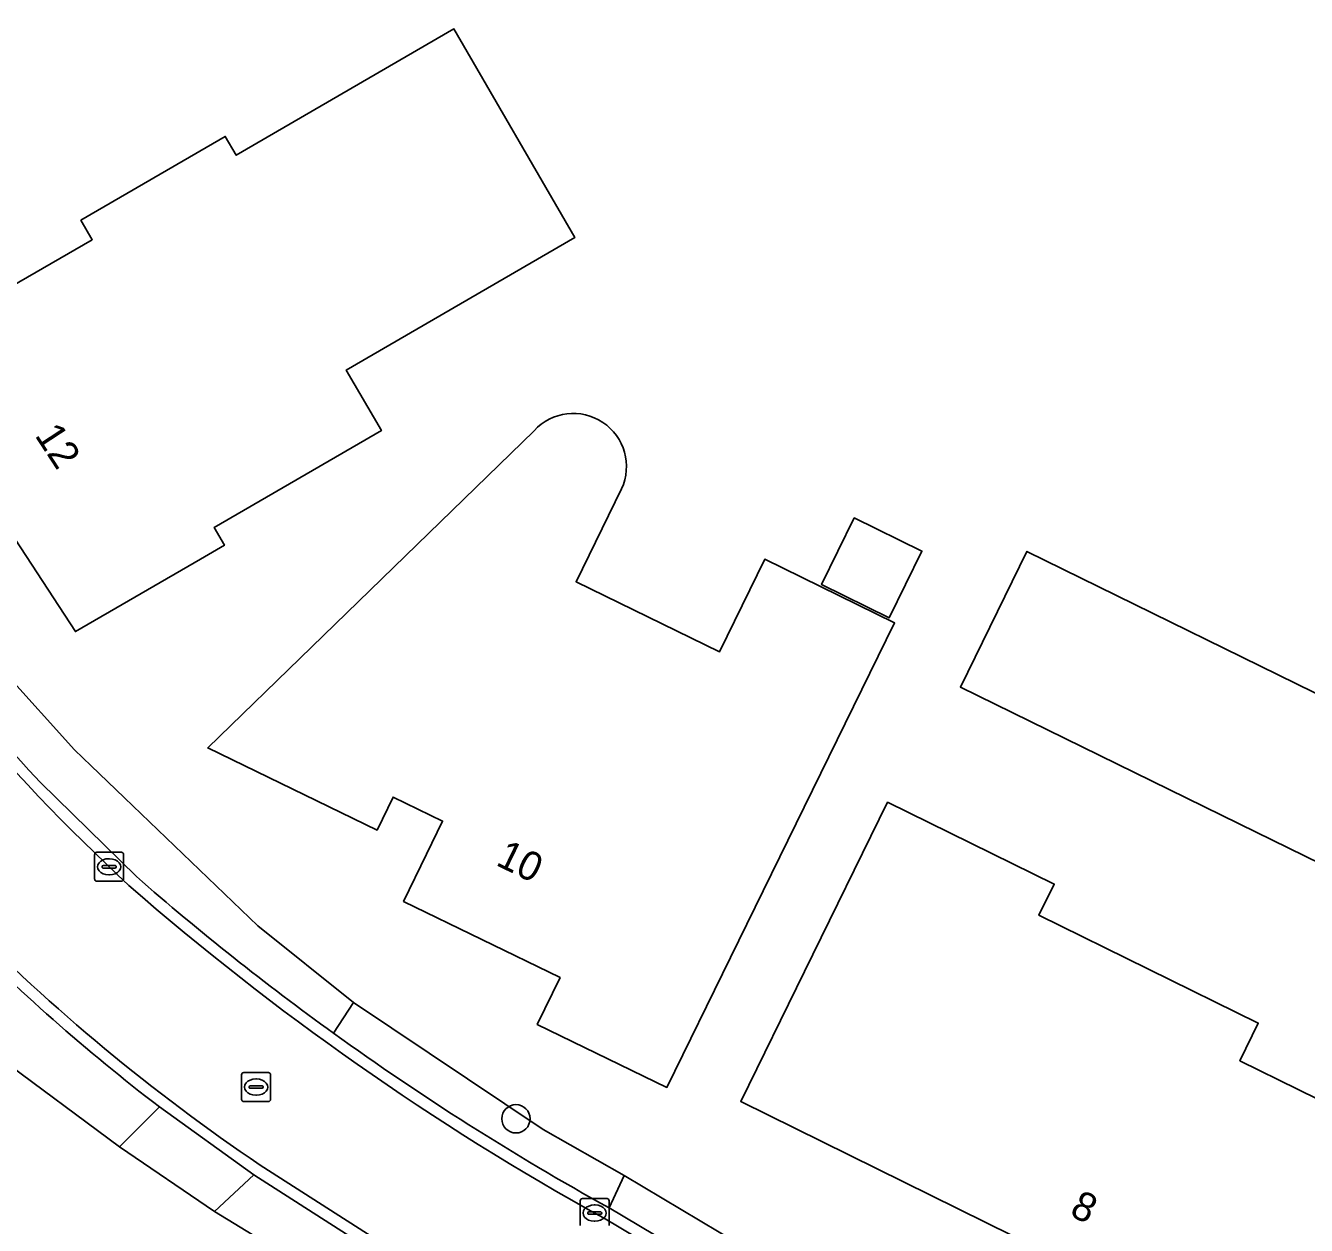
# Model space of a CAD drawing. Extents: x 157320 to 158835, y 386650 to 388491.
# Drawn here: x 158361.54 to 158405.8, y 387431.13 to 387472.58 of the extents above; entities that cross this region are included whole.
import ezdxf

# ---------------------------------------------------------------- set-up
doc = ezdxf.new("R2010")
doc.units = 0
for name, color, linetype in [('IMGEO_Berm_groen', 7, 'Continuous'), ('IMGEO_Boom', 7, 'Continuous'), ('IMGEO_Erf', 7, 'Continuous'), ('IMGEO_Groenvoorziening', 7, 'Continuous'), ('IMGEO_Kolk', 7, 'Continuous'), ('IMGEO_Pand', 7, 'Continuous'), ('IMGEO_Pand_nummerreeks', 7, 'Continuous'), ('IMGEO_Rijbaan_lokaal_gesloten', 7, 'Continuous'), ('IMGEO_Rijbaan_lokaal_open', 7, 'Continuous'), ('IMGEO_Rioolput', 7, 'Continuous'), ('IMGEO_Voetpad_open', 7, 'Continuous')]:
    doc.layers.add(name, color=color, linetype=linetype)

msp = doc.modelspace()

# ---------------------------------------------------------------- linework, layer by layer
at = {"layer": 'IMGEO_Berm_groen'}
for points in [[(158372.865, 387438.829), (158372.174, 387437.769)], [(158381.709, 387431.728), (158382.224, 387432.85), (158379.42, 387434.441), (158372.865, 387438.829)]]:
    msp.add_lwpolyline(points, dxfattribs=at)
msp.add_arc((158426.979, 387513.726), 93.665, 234.1888, 241.09773, dxfattribs=at)
at = {"layer": 'IMGEO_Boom'}
msp.add_circle((158378.483, 387434.808), 0.489, dxfattribs=at)
at = {"layer": 'IMGEO_Erf'}
for points in [[(158346.563, 387477.631), (158348.109, 387472.316), (158348.746, 387470.48), (158350.733, 387465.548), (158352.205, 387462.456), (158354.834, 387458.095), (158359.467, 387451.721), (158360.816, 387450.223), (158363.222, 387447.552), (158369.558, 387441.481), (158372.865, 387438.829), (158379.42, 387434.441), (158382.224, 387432.85), (158390.099, 387428.156), (158396.534, 387424.321), (158397.368, 387423.825), (158406.279, 387418.513)], [(158391.568, 387451.942), (158385.901, 387440.38), (158383.7, 387435.89), (158379.22, 387438.07), (158380.01, 387439.69), (158374.6, 387442.32), (158375.391, 387443.953), (158375.945, 387445.092), (158374.236, 387445.922), (158373.683, 387444.782), (158367.83, 387447.62), (158371.417, 387451.105), (158379.111, 387458.581)], [(158382.13, 387456.569), (158380.56, 387453.366), (158385.512, 387450.938), (158387.083, 387454.141), (158391.568, 387451.942)], [(158390.338, 387381.255), (158398.182, 387396.869), (158398.757, 387397.989), (158403.701, 387407.811), (158402.536, 387410.972), (158395.084, 387415.398), (158391.694, 387417.41), (158388.946, 387419.042), (158381.043, 387423.735), (158377.881, 387425.612), (158368.066, 387431.602), (158364.784, 387433.844), (158360.608, 387436.93)]]:
    msp.add_lwpolyline(points, dxfattribs=at)
for points in [[(158368.815, 387468.1), (158376.34, 387472.466), (158380.52, 387465.262), (158372.621, 387460.679), (158373.833, 387458.589), (158368.053, 387455.236), (158368.407, 387454.626), (158367.585, 387454.149), (158363.26, 387451.64), (158357, 387461.21), (158361.307, 387463.709), (158363.839, 387465.178), (158363.447, 387465.855), (158367.772, 387468.365), (158368.437, 387468.751)], [(158411.166, 387458.849), (158414.999, 387456.968), (158419.487, 387454.766), (158419.404, 387454.596), (158414.512, 387456.998), (158413.001, 387453.921), (158417.893, 387451.519), (158418.91, 387451.02), (158417.71, 387448.59), (158419.03, 387447.99), (158419.28, 387447.14), (158418.35, 387445.22), (158417.5, 387444.95), (158416.185, 387445.59), (158414.16, 387441.43), (158409.212, 387443.858), (158408.55, 387442.508), (158404.062, 387444.71), (158393.842, 387449.725), (158396.141, 387454.412), (158407.926, 387448.63), (158410.879, 387454.648), (158409.449, 387455.35)], [(158392.51, 387454.421), (158391.383, 387452.122), (158389.045, 387453.268), (158390.172, 387455.567)], [(158413.93, 387436.29), (158412.334, 387433.064), (158411.62, 387433.418), (158410.97, 387432.1), (158409.885, 387429.9), (158410.808, 387429.445), (158409.88, 387427.561), (158408.955, 387428.016), (158406.88, 387423.81), (158399.931, 387427.239), (158400.49, 387428.372), (158397.52, 387429.84), (158386.25, 387435.41), (158388.455, 387439.898), (158391.326, 387445.744), (158397.085, 387442.916), (158396.557, 387441.839), (158404.137, 387438.116), (158403.498, 387436.815), (158407.535, 387434.832), (158409.355, 387438.537)]]:
    msp.add_lwpolyline(points, close=True, dxfattribs=at)
msp.add_arc((158380.466, 387457.343), 1.835, 335.057, 137.5804, dxfattribs=at)
at = {"layer": 'IMGEO_Groenvoorziening'}
msp.add_lwpolyline([(158359.027, 387441.507), (158356.565, 387440.188), (158360.608, 387436.93), (158364.784, 387433.844), (158366.161, 387435.219)], dxfattribs=at)
msp.add_lwpolyline([(158378.741, 387426.911), (158369.425, 387432.871), (158368.066, 387431.602), (158377.881, 387425.612)], close=True, dxfattribs=at)
msp.add_arc((158407.813, 387489.666), 68.552, 224.62937, 232.58389, dxfattribs=at)
at = {"layer": 'IMGEO_Kolk'}
for p, q in [((158363.924, 387443.089), (158363.924, 387443.941)), ((158363.999, 387444.015), (158364.851, 387444.015)), ((158364.412, 387443.795), (158364.437, 387443.795)), ((158364.925, 387443.941), (158364.925, 387443.089)), ((158364.183, 387443.509), (158364.183, 387443.521)), ((158364.621, 387443.472), (158364.223, 387443.472)), ((158364.226, 387443.558), (158364.624, 387443.558)), ((158364.435, 387443.235), (158364.41, 387443.235)), ((158364.667, 387443.521), (158364.667, 387443.509)), ((158364.851, 387443.015), (158363.999, 387443.015)), ((158380.703, 387431.126), (158380.703, 387431.978)), ((158380.778, 387432.052), (158381.63, 387432.052)), ((158381.191, 387431.832), (158381.216, 387431.832)), ((158381.704, 387431.978), (158381.704, 387431.126)), ((158380.962, 387431.546), (158380.962, 387431.558)), ((158381.4, 387431.509), (158381.002, 387431.509)), ((158381.005, 387431.595), (158381.403, 387431.595)), ((158381.446, 387431.558), (158381.446, 387431.546)), ((158381.214, 387431.272), (158381.189, 387431.272))]:
    msp.add_line(p, q, dxfattribs=at)
for points in [[(158363.924, 387443.089), (158363.924, 387443.941)], [(158363.999, 387444.015), (158364.851, 387444.015)], [(158364.925, 387443.941), (158364.925, 387443.089)], [(158364.851, 387443.015), (158363.999, 387443.015)], [(158380.703, 387431.126), (158380.703, 387431.978)], [(158380.778, 387432.052), (158381.63, 387432.052)], [(158381.704, 387431.978), (158381.704, 387431.126)]]:
    msp.add_lwpolyline(points, dxfattribs=at)
for centre, radius, start, end in [((158364.001, 387443.939), 0.0765, 91.552, 178.448), ((158364.001, 387443.939), 0.0765, 91.552, 178.448), ((158364.849, 387443.939), 0.0765, 1.552, 88.448), ((158364.849, 387443.939), 0.0765, 1.552, 88.448), ((158364.223, 387443.518), 0.0403, 85.8775, 175.7526), ((158364.22, 387443.508), 0.0366, 178.938, 274.7102), ((158364.624, 387443.515), 0.043, 264.8664, 352.4533), ((158364.628, 387443.52), 0.0386, 1.7309, 96.639), ((158364.001, 387443.091), 0.0765, 181.552, 268.448), ((158364.001, 387443.091), 0.0765, 181.552, 268.448), ((158364.849, 387443.091), 0.0765, 271.552, 358.448), ((158364.849, 387443.091), 0.0765, 271.552, 358.448), ((158380.78, 387431.976), 0.0765, 91.552, 178.448), ((158380.78, 387431.976), 0.0765, 91.552, 178.448), ((158381.628, 387431.976), 0.0765, 1.552, 88.448), ((158381.628, 387431.976), 0.0765, 1.552, 88.448), ((158381.002, 387431.555), 0.0403, 85.8775, 175.7526), ((158380.999, 387431.545), 0.0366, 178.938, 274.7102), ((158381.403, 387431.552), 0.043, 264.8664, 352.4533), ((158381.407, 387431.557), 0.0386, 1.7309, 96.639)]:
    msp.add_arc(centre, radius, start, end, dxfattribs=at)
for centre, major_axis, ratio, start_param, end_param in [((158364.411, 387443.515), (-0.387, 0.002), 0.722429, 4.712389, 7.853982), ((158364.436, 387443.515), (-0.39, 0.002), 0.717154, 1.570796, 4.712389), ((158381.19, 387431.552), (-0.387, 0.002), 0.722429, 4.712389, 7.853982), ((158381.215, 387431.552), (-0.39, 0.002), 0.717154, 1.570796, 4.712389)]:
    msp.add_ellipse(centre, major_axis=major_axis, ratio=ratio, start_param=start_param, end_param=end_param, dxfattribs=at)
at = {"layer": 'IMGEO_Pand'}
for points in [[(158368.437, 387468.751), (158367.772, 387468.365), (158363.447, 387465.855), (158363.839, 387465.178), (158361.307, 387463.709), (158357, 387461.21), (158363.26, 387451.64), (158367.585, 387454.149), (158368.407, 387454.626), (158368.053, 387455.236), (158373.833, 387458.589), (158372.621, 387460.679), (158380.52, 387465.262), (158376.34, 387472.466), (158368.815, 387468.1)], [(158404.062, 387444.71), (158408.55, 387442.508), (158409.212, 387443.858), (158414.16, 387441.43), (158416.185, 387445.59), (158417.5, 387444.95), (158418.35, 387445.22), (158419.28, 387447.14), (158419.03, 387447.99), (158417.71, 387448.59), (158418.91, 387451.02), (158417.893, 387451.519), (158413.001, 387453.921), (158414.512, 387456.998), (158419.404, 387454.596), (158419.487, 387454.766), (158414.999, 387456.968), (158411.166, 387458.849), (158409.449, 387455.35), (158410.879, 387454.648), (158407.926, 387448.63), (158396.141, 387454.412), (158393.842, 387449.725)], [(158389.045, 387453.268), (158391.383, 387452.122), (158392.51, 387454.421), (158390.172, 387455.567)], [(158412.334, 387433.064), (158413.93, 387436.29), (158409.355, 387438.537), (158407.535, 387434.832), (158403.498, 387436.815), (158404.137, 387438.116), (158396.557, 387441.839), (158397.085, 387442.916), (158391.326, 387445.744), (158388.455, 387439.898), (158386.25, 387435.41), (158397.52, 387429.84), (158400.49, 387428.372), (158399.931, 387427.239), (158406.88, 387423.81), (158408.955, 387428.016), (158409.88, 387427.561), (158410.808, 387429.445), (158409.885, 387429.9), (158410.97, 387432.1), (158411.62, 387433.418)]]:
    msp.add_lwpolyline(points, close=True, dxfattribs=at)
msp.add_lwpolyline([(158379.111, 387458.581), (158371.417, 387451.105), (158367.83, 387447.62), (158373.683, 387444.782), (158374.236, 387445.922), (158375.945, 387445.092), (158375.391, 387443.953), (158374.6, 387442.32), (158380.01, 387439.69), (158379.22, 387438.07), (158383.7, 387435.89), (158385.901, 387440.38), (158391.568, 387451.942), (158387.083, 387454.141), (158385.512, 387450.938), (158380.56, 387453.366), (158382.13, 387456.569)], dxfattribs=at)
msp.add_arc((158380.466, 387457.343), 1.835, 335.057, 137.5804, dxfattribs=at)
at = {"layer": 'IMGEO_Rijbaan_lokaal_gesloten'}
msp.add_lwpolyline([(158369.641, 387433.208), (158378.946, 387427.255), (158382.078, 387425.523), (158392.677, 387419.164), (158403.05, 387412.954), (158405.184, 387417.269), (158396.544, 387422.424), (158381.504, 387431.384)], dxfattribs=at)
for centre, radius, start, end in [((158414.138, 387495.676), 72.058, 199.35062, 227.11968), ((158427.088, 387513.892), 94.263, 228.88589, 241.0799), ((158407.756, 387489.6), 68.065, 224.62376, 235.94539)]:
    msp.add_arc(centre, radius, start, end, dxfattribs=at)
at = {"layer": 'IMGEO_Rijbaan_lokaal_open'}
for points in [[(158365.368, 387443.175), (158362.05, 387446.422), (158361.645, 387446.851), (158359.379, 387449.39)], [(158366.161, 387435.219), (158369.425, 387432.871), (158378.741, 387426.911), (158381.878, 387425.176), (158389.781, 387420.435), (158392.471, 387418.821), (158395.864, 387416.79), (158402.872, 387412.595), (158403.05, 387412.954), (158392.677, 387419.164), (158382.078, 387425.523), (158378.946, 387427.255), (158369.641, 387433.208)], [(158381.504, 387431.384), (158396.544, 387422.424), (158405.184, 387417.269), (158405.362, 387417.629), (158396.749, 387422.768), (158395.921, 387423.261), (158389.54, 387427.063), (158381.709, 387431.728)]]:
    msp.add_lwpolyline(points, dxfattribs=at)
for centre, radius, start, end in [((158414.138, 387495.676), 72.058, 199.35062, 227.11968), ((158427.088, 387513.892), 94.263, 228.88589, 241.0799), ((158426.867, 387513.613), 93.508, 228.87607, 234.20376), ((158407.813, 387489.666), 68.552, 224.62937, 232.58389), ((158407.756, 387489.6), 68.065, 224.62376, 235.94539), ((158426.979, 387513.726), 93.665, 234.1888, 241.09773)]:
    msp.add_arc(centre, radius, start, end, dxfattribs=at)
at = {"layer": 'IMGEO_Rioolput'}
for p, q in [((158369.003, 387435.478), (158369.003, 387436.33)), ((158369.078, 387436.404), (158369.93, 387436.404)), ((158369.491, 387436.184), (158369.516, 387436.184)), ((158370.004, 387436.33), (158370.004, 387435.478)), ((158369.262, 387435.898), (158369.262, 387435.91)), ((158369.7, 387435.861), (158369.302, 387435.861)), ((158369.305, 387435.947), (158369.703, 387435.947)), ((158369.746, 387435.91), (158369.746, 387435.898)), ((158369.93, 387435.404), (158369.078, 387435.404)), ((158369.514, 387435.624), (158369.489, 387435.624))]:
    msp.add_line(p, q, dxfattribs=at)
for points in [[(158369.003, 387435.478), (158369.003, 387436.33)], [(158369.078, 387436.404), (158369.93, 387436.404)], [(158370.004, 387436.33), (158370.004, 387435.478)], [(158369.93, 387435.404), (158369.078, 387435.404)]]:
    msp.add_lwpolyline(points, dxfattribs=at)
for centre, radius, start, end in [((158369.08, 387436.328), 0.0765, 91.552, 178.448), ((158369.08, 387436.328), 0.0765, 91.552, 178.448), ((158369.928, 387436.328), 0.0765, 1.552, 88.448), ((158369.928, 387436.328), 0.0765, 1.552, 88.448), ((158369.302, 387435.907), 0.0403, 85.8775, 175.7526), ((158369.299, 387435.897), 0.0366, 178.938, 274.7102), ((158369.703, 387435.904), 0.043, 264.8664, 352.4533), ((158369.707, 387435.909), 0.0386, 1.7309, 96.639), ((158369.08, 387435.48), 0.0765, 181.552, 268.448), ((158369.08, 387435.48), 0.0765, 181.552, 268.448), ((158369.928, 387435.48), 0.0765, 271.552, 358.448), ((158369.928, 387435.48), 0.0765, 271.552, 358.448)]:
    msp.add_arc(centre, radius, start, end, dxfattribs=at)
for centre, major_axis, ratio, start_param, end_param in [((158369.49, 387435.904), (-0.387, 0.002), 0.722429, 4.712389, 7.853982), ((158369.515, 387435.904), (-0.39, 0.002), 0.717154, 1.570796, 4.712389)]:
    msp.add_ellipse(centre, major_axis=major_axis, ratio=ratio, start_param=start_param, end_param=end_param, dxfattribs=at)
at = {"layer": 'IMGEO_Voetpad_open'}
for points in [[(158363.222, 387447.552), (158360.816, 387450.223), (158359.379, 387449.39), (158361.645, 387446.851), (158362.05, 387446.422), (158365.368, 387443.175)], [(158372.174, 387437.769), (158372.865, 387438.829), (158369.558, 387441.481), (158363.222, 387447.552)]]:
    msp.add_lwpolyline(points, dxfattribs=at)
for points in [[(158369.425, 387432.871), (158366.161, 387435.219), (158364.784, 387433.844), (158368.066, 387431.602)], [(158390.099, 387428.156), (158382.224, 387432.85), (158381.709, 387431.728), (158389.54, 387427.063)]]:
    msp.add_lwpolyline(points, close=True, dxfattribs=at)
msp.add_arc((158426.867, 387513.613), 93.508, 228.87607, 234.20376, dxfattribs=at)

# ---------------------------------------------------------------- texts
at = {"layer": 'IMGEO_Pand_nummerreeks'}
for s, rotation, p in [('12', 303.1898, (158361.835, 387458.423)), ('10', 334.0739, (158377.748, 387443.591)), ('8', 333.6999, (158397.575, 387431.486))]:
    msp.add_text(s, height=1, rotation=rotation, dxfattribs=at).set_placement(p)

doc.saveas('drawing.dxf')
